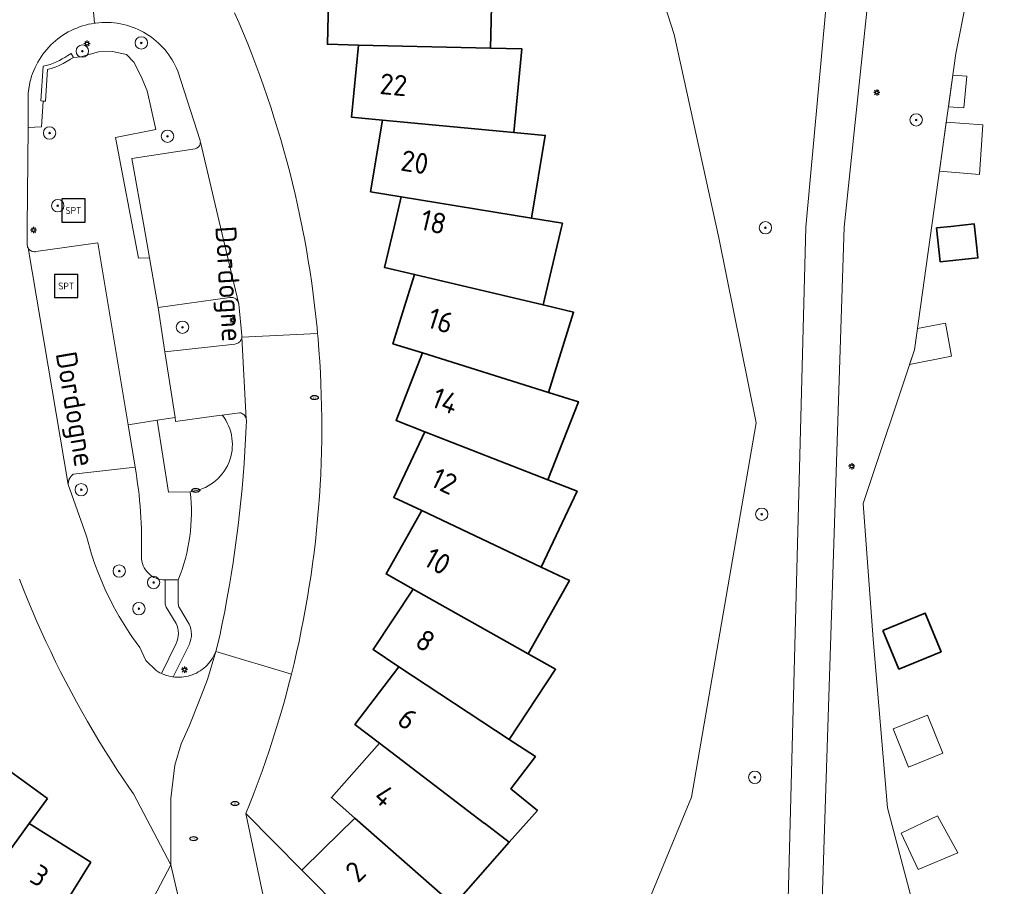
# Model space of a CAD drawing. Header units: metres. Extents: x 152610 to 160096, y 456114 to 462495.
# Tile 537 of 656: x 158312 to 158375, y 460707 to 460763. Entities that reach past the tile are written whole.
import ezdxf
from ezdxf.enums import TextEntityAlignment as Align

# ---------------------------------------------------------------- set-up
doc = ezdxf.new("R2010")
doc.units = ezdxf.units.M
doc.header["$LTSCALE"] = 0.5
doc.layers.get('0').update_dxf_attribs({"linetype": 'CONTINUOUS'})
for name, color, linetype, lineweight in [('B-PV-GR-BEPLANTING_CULTUUR_BOSPLANTSOEN-GV', 251, 'CONTINUOUS', 18), ('B-PV-GR-BOOM-S', 251, 'CONTINUOUS', 25), ('B-PV-IE-MEUBILAIR-S', 251, 'CONTINUOUS', 25), ('B-PV-IE-MEUBILAIR_WEGMEUBILAIR-S', 251, 'CONTINUOUS', 25), ('B-PV-IE-TERREINAFSCHEIDING_KUNSTMATIG_MUUR-GV', 251, 'CONTINUOUS', 18), ('B-PV-OG-BEBOUWING-GV', 6, 'CONTINUOUS', 35), ('B-PV-OG-BEBOUWING-T18', 1, 'CONTINUOUS', 18), ('B-PV-OG-BEBOUWING_SCHUUR-GV', 251, 'CONTINUOUS', 18), ('B-PV-OG-TERREIN_BEGROEID-GV', 251, 'CONTINUOUS', 18), ('B-PV-OG-TOPOGRAFIE-T18', 1, 'CONTINUOUS', 18), ('B-PV-VH-HALFVERHARDING_GRAVEL-GV', 251, 'CONTINUOUS', 18), ('B-PV-VH-HALFVERHARDING_GRIND-GV', 251, 'CONTINUOUS', 18), ('B-PV-VH-ONVERHARD_ZAND-GV', 251, 'CONTINUOUS', 18), ('B-PV-VH-OPENVERHARDING_BETONSTRAATSTEEN-GV', 251, 'CONTINUOUS', 18), ('B-PV-VH-OPENVERHARDING_STRAATBAKSTEEN-GV', 251, 'CONTINUOUS', 18)]:
    doc.layers.add(name, color=color, linetype=linetype, lineweight=lineweight)
doc.styles.add('NLCS-ISO', font='NLCS-ISO.ttf')
doc.styles.add('NLCS-ISO-M750-T18', font='NLCS-ISO.ttf', dxfattribs={"height": 1.35})

# ---------------------------------------------------------------- blocks, each defined once
blk = doc.blocks.new('SIE-MEUBILAIR_PAAL_LICHTMAST-SO')
for points in [[(-0.62, 0), (-1, 0)], [(-0.71, 0.71), (-0.44, 0.44)], [(0, 1), (0, 0.62)], [(0.44, 0.44), (0.71, 0.71)], [(1, 0), (0.62, 0)], [(-0.71, -0.71), (-0.44, -0.44)], [(0, -0.62), (0, -1)], [(0.44, -0.44), (0.71, -0.71)]]:
    blk.add_lwpolyline(points)
blk.add_circle((0, 0), 0.5)
blk = doc.blocks.new('SIE-MEUBILAIR_PUT_RIOOLPUT-SO')
blk.add_ellipse((0, 0), major_axis=(1.25, 0), ratio=0.54)
at = {"style": 'NLCS-ISO'}
blk.add_text('ri', height=0.75, dxfattribs=at).set_placement((-0.04, 0.07), align=Align.MIDDLE_CENTER)
blk = doc.blocks.new('SIE-WEG_SPEELTOESTEL-SO')
at = {"flags": 128}
blk.add_lwpolyline([(-3.75, -3.75), (3.75, -3.75), (3.75, 3.75), (-3.75, 3.75)], close=True, dxfattribs=at)
at = {"style": 'NLCS-ISO'}
blk.add_text('SPT', height=2.25, dxfattribs=at).set_placement((0, 0), align=Align.MIDDLE_CENTER)
blk = doc.blocks.new('SGR-BOOM_GBKN-SO')
at = {"linetype": 'ByBlock', "lineweight": 18}
h = blk.add_hatch(color=0, dxfattribs=at)
h.dxf.hatch_style = 1
edge = h.paths.add_edge_path()
edge.add_arc((0, 0), 0.25, 0, 360)
at = {"color": 0, "linetype": 'ByBlock', "lineweight": 18}
for radius in [2, 0.25]:
    blk.add_circle((0, 0), radius, dxfattribs=at)
at = {"color": 0, "linetype": 'ByBlock', "lineweight": 18, "style": 'NLCS-ISO'}
blk.add_attdef('SOORT', (2.5, 0), '', height=1.5, dxfattribs=at)

msp = doc.modelspace()

# ---------------------------------------------------------------- linework, layer by layer
at = {"layer": 'B-PV-GR-BEPLANTING_CULTUUR_BOSPLANTSOEN-GV', "flags": 128}
for points in [[(158348.684, 460779.079), (158354.034, 460762.443), (158356.911, 460749.301), (158359.326, 460737.339), (158355.158, 460713.148), (158347.757, 460695.256)], [(158360.647, 460677.888), (158362.535, 460749.999), (158365.129, 460778.242)], [(158367.98, 460778.353), (158365.022, 460749.999), (158362.635, 460676.763)], [(158372.391, 460695.173), (158367.819, 460712.464), (158366.896, 460723.365), (158366.249, 460732.132), (158369.562, 460742.059), (158372.226, 460761.211), (158375.363, 460776.933)], [(158332.745, 460705.637), (158329.98, 460708.44), (158326.366, 460712.104), (158327.992, 460704.314)]]:
    msp.add_lwpolyline(points, dxfattribs=at)
at = {"layer": 'B-PV-IE-TERREINAFSCHEIDING_KUNSTMATIG_MUUR-GV', "flags": 128}
msp.add_lwpolyline([(158313.403, 460758.131), (158313.546, 460760.175), (158313.616, 460760.198), (158313.78, 460760.249), (158314.037, 460760.333), (158314.261, 460760.42), (158314.552, 460760.565), (158314.815, 460760.714), (158315.029, 460760.844), (158315.224, 460760.963), (158315.068, 460761.219), (158314.856, 460761.083), (158314.665, 460760.967), (158314.49, 460760.864), (158314.322, 460760.77), (158314.133, 460760.68), (158313.927, 460760.593), (158313.712, 460760.515), (158313.541, 460760.47), (158313.26, 460760.397), (158313.104, 460758.152), (158313.255, 460758.142)], close=True, dxfattribs=at)
at = {"layer": 'B-PV-OG-BEBOUWING-GV', "flags": 128}
for points in [[(158342.161, 460761.569), (158342.287, 460766.995), (158340.262, 460766.9), (158331.737, 460766.498), (158331.63, 460761.81), (158333.629, 460761.764)], [(158342.161, 460761.569), (158333.629, 460761.764), (158333.192, 460757.096), (158335.183, 460756.91), (158343.681, 460756.116), (158344.187, 460761.522)], [(158343.681, 460756.116), (158335.183, 460756.91), (158334.421, 460752.283), (158336.395, 460751.958), (158344.817, 460750.573), (158345.698, 460755.927)], [(158344.817, 460750.573), (158336.395, 460751.958), (158335.93, 460750), (158335.312, 460747.395), (158337.258, 460746.933), (158345.562, 460744.963), (158346.757, 460750), (158346.815, 460750.244)], [(158370.992, 460749.939), (158371.224, 460747.75), (158373.653, 460748.008), (158373.584, 460748.665), (158373.421, 460750.197), (158371.9, 460750.035)], [(158345.562, 460744.963), (158337.258, 460746.933), (158335.859, 460742.458), (158337.768, 460741.861), (158345.915, 460739.316), (158347.533, 460744.495)], [(158345.915, 460739.316), (158337.768, 460741.861), (158336.059, 460737.493), (158337.922, 460736.765), (158345.87, 460733.657), (158347.847, 460738.712)], [(158345.87, 460733.657), (158337.922, 460736.765), (158335.912, 460732.527), (158337.719, 460731.669), (158345.43, 460728.014), (158347.757, 460732.919)], [(158345.43, 460728.014), (158337.719, 460731.669), (158335.419, 460727.583), (158337.16, 460726.602), (158344.599, 460722.416), (158347.261, 460727.146)], [(158344.599, 460722.416), (158337.16, 460726.602), (158334.581, 460722.685), (158336.25, 460721.585), (158343.378, 460716.888), (158346.365, 460721.422)], [(158367.523, 460723.928), (158368.551, 460721.425), (158371.281, 460722.547), (158370.253, 460725.05)], [(158334.991, 460716.644), (158341.772, 460711.459), (158341.773, 460711.462), (158343.381, 460710.232), (158345.192, 460712.287), (158343.475, 460713.69), (158345.068, 460715.775), (158343.378, 460716.888), (158336.25, 460721.585), (158333.402, 460717.858)], [(158341.772, 460711.459), (158334.991, 460716.644), (158331.89, 460713.124), (158333.39, 460711.803), (158339.794, 460706.163), (158343.381, 460710.232), (158341.773, 460711.462)], [(158313.538, 460713.064), (158309.735, 460715.821), (158304.245, 460709.266), (158302.943, 460707.711), (158307.346, 460704.521), (158312.363, 460711.442)], [(158316.349, 460708.957), (158312.363, 460711.442), (158307.346, 460704.521), (158306.155, 460702.878), (158310.767, 460700.003), (158315.288, 460707.258), (158315.291, 460707.257)], [(158339.794, 460706.163), (158333.39, 460711.803), (158331.359, 460709.8), (158329.98, 460708.44), (158332.745, 460705.637), (158333.664, 460704.705), (158338.8, 460699.499), (158339.056, 460699.751), (158337.633, 460701.194), (158339.642, 460703.173), (158341.314, 460704.824)]]:
    msp.add_lwpolyline(points, close=True, dxfattribs=at)
at = {"layer": 'B-PV-OG-BEBOUWING_SCHUUR-GV', "flags": 128}
for points in [[(158372.936, 460759.754), (158372.031, 460759.812), (158371.747, 460757.769), (158372.754, 460757.713)], [(158373.984, 460756.616), (158371.609, 460756.776), (158371.168, 460753.602), (158373.76, 460753.399)], [(158371.949, 460741.655), (158371.554, 460743.789), (158369.753, 460743.432), (158369.562, 460742.059), (158369.245, 460741.109)], [(158371.397, 460715.988), (158370.4, 460718.455), (158368.184, 460717.559), (158369.181, 460715.093)], [(158372.353, 460709.55), (158371.045, 460711.943), (158368.699, 460710.827), (158369.791, 460708.481)]]:
    msp.add_lwpolyline(points, close=True, dxfattribs=at)
at = {"layer": 'B-PV-OG-TERREIN_BEGROEID-GV', "flags": 128}
for points in [[(158323.418, 460755.48), (158323.414, 460755.538), (158323.402, 460755.595), (158323.4, 460755.6), (158321.96, 460760.08), (158321.881, 460760.264), (158321.795, 460760.446), (158321.702, 460760.623), (158321.602, 460760.797), (158321.495, 460760.966), (158321.381, 460761.131), (158321.261, 460761.292), (158321.135, 460761.447), (158321.002, 460761.598), (158320.863, 460761.743), (158320.719, 460761.882), (158320.57, 460762.016), (158320.415, 460762.143), (158320.255, 460762.264), (158320.091, 460762.379), (158319.922, 460762.487), (158319.749, 460762.588), (158319.571, 460762.682), (158319.391, 460762.769), (158319.207, 460762.849), (158319.02, 460762.921), (158318.83, 460762.986), (158318.638, 460763.043), (158318.444, 460763.093), (158318.248, 460763.134), (158318.05, 460763.168), (158317.851, 460763.194), (158317.652, 460763.212), (158317.451, 460763.222), (158317.251, 460763.224), (158317.051, 460763.218), (158316.85, 460763.204), (158316.651, 460763.183), (158316.589, 460763.174), (158316.391, 460763.142), (158316.195, 460763.102), (158316, 460763.054), (158315.808, 460762.998), (158315.617, 460762.935), (158315.43, 460762.864), (158315.245, 460762.785), (158315.064, 460762.7), (158314.886, 460762.607), (158314.713, 460762.507), (158314.543, 460762.401), (158314.378, 460762.287), (158314.217, 460762.167), (158314.061, 460762.041), (158313.91, 460761.909), (158313.765, 460761.771), (158313.626, 460761.627), (158313.492, 460761.478), (158313.364, 460761.323), (158313.243, 460761.164), (158313.128, 460760.999), (158313.019, 460760.831), (158312.918, 460760.658), (158312.823, 460760.481), (158312.736, 460760.301), (158312.656, 460760.117), (158312.583, 460759.93), (158312.518, 460759.741), (158312.46, 460759.549), (158312.41, 460759.354), (158312.368, 460759.159), (158312.334, 460758.961), (158312.308, 460758.762), (158312.3, 460758.69), (158312.284, 460756.425), (158313.145, 460756.483), (158313.255, 460758.142), (158313.104, 460758.152), (158313.26, 460760.397), (158313.541, 460760.47), (158313.712, 460760.515), (158313.927, 460760.593), (158314.133, 460760.68), (158314.322, 460760.77), (158314.49, 460760.864), (158314.665, 460760.967), (158314.856, 460761.083), (158315.068, 460761.219), (158315.224, 460760.963), (158315.692, 460761.005), (158316.829, 460761.319), (158317.741, 460761.351), (158318.645, 460761.149), (158319.109, 460760.646), (158319.602, 460759.727), (158319.977, 460758.808), (158320.543, 460756.31), (158317.927, 460755.78), (158319.427, 460747.984), (158320.127, 460748.006), (158319.778, 460750), (158319, 460754.44), (158323.08, 460755.06), (158323.136, 460755.076), (158323.19, 460755.099), (158323.239, 460755.13), (158323.284, 460755.167), (158323.324, 460755.209), (158323.357, 460755.257), (158323.384, 460755.309), (158323.403, 460755.364), (158323.415, 460755.422)], [(158325.531, 460745.445), (158325.33, 460745.45), (158320.69, 460744.79), (158321.13, 460741.93), (158325.65, 460742.44), (158325.712, 460742.449), (158325.773, 460742.466), (158325.831, 460742.491), (158325.885, 460742.523), (158325.935, 460742.562), (158325.98, 460742.606), (158326.018, 460742.656), (158326.051, 460742.71), (158326.075, 460742.768), (158326.093, 460742.828), (158326.102, 460742.891), (158326.104, 460742.954), (158326.1, 460743), (158325.91, 460745.02), (158325.847, 460745.21), (158325.714, 460745.36)]]:
    msp.add_lwpolyline(points, close=True, dxfattribs=at)
at = {"layer": 'B-PV-OG-TERREIN_BEGROEID-GV'}
for points in [[(158324.824, 460737.849, -0.588835), (158322.76, 460732.893)], [(158319.608, 460728.696, 0.051509), (158319.2, 460734.48)], [(158322.76, 460732.893, -0.126797), (158321.987, 460727.191)], [(158321.141, 460727.191, -0.420672), (158319.608, 460728.696)], [(158321.219, 460725.427, -0.096119), (158321.141, 460725.696)], [(158321.987, 460725.65, 0.092783), (158322.064, 460725.381)], [(158321.862, 460723.093, 0.225159), (158321.846, 460724.381)], [(158322.691, 460724.335, -0.224381), (158322.708, 460723.047)]]:
    msp.add_lwpolyline(points, format="xyb", dxfattribs=at)
at = {"layer": 'B-PV-OG-TERREIN_BEGROEID-GV', "flags": 128}
for points in [[(158324.41, 460722.56), (158324.67, 460723.58), (158324.834, 460724.367), (158324.989, 460725.155), (158325.137, 460725.944), (158325.277, 460726.735), (158325.41, 460727.527), (158325.534, 460728.321), (158325.65, 460729.116), (158325.759, 460729.912), (158325.859, 460730.709), (158325.952, 460731.507), (158326.036, 460732.306), (158326.113, 460733.105), (158326.182, 460733.906), (158326.243, 460734.707), (158326.295, 460735.508), (158326.34, 460736.31), (158326.377, 460737.113), (158326.39, 460737.45), (158326.392, 460737.514), (158326.385, 460737.577), (158326.371, 460737.639), (158326.349, 460737.699), (158326.32, 460737.756), (158326.284, 460737.808), (158326.242, 460737.856), (158326.194, 460737.898), (158326.141, 460737.933), (158326.084, 460737.962), (158326.024, 460737.983), (158325.962, 460737.997), (158325.94, 460738), (158324.824, 460737.849)], [(158319.2, 460734.48), (158315.2, 460734.02), (158315.189, 460734.012), (158315.178, 460734.003), (158315.167, 460733.994), (158315.157, 460733.985), (158315.146, 460733.976), (158315.136, 460733.967), (158315.126, 460733.957), (158315.116, 460733.948), (158315.106, 460733.938), (158315.097, 460733.928), (158315.087, 460733.918), (158315.078, 460733.907), (158315.069, 460733.897), (158315.06, 460733.886), (158315.052, 460733.875), (158315.043, 460733.864), (158315.035, 460733.853), (158315.027, 460733.842), (158315.019, 460733.831), (158315.011, 460733.819), (158315.004, 460733.808), (158314.996, 460733.796), (158314.989, 460733.784), (158314.982, 460733.772), (158314.976, 460733.76), (158314.969, 460733.747), (158314.963, 460733.735), (158314.96, 460733.729), (158314.957, 460733.723), (158314.951, 460733.71), (158314.946, 460733.697), (158314.94, 460733.685), (158314.935, 460733.672), (158314.93, 460733.659), (158314.925, 460733.646), (158314.921, 460733.633), (158314.917, 460733.62), (158314.913, 460733.606), (158314.909, 460733.593), (158314.905, 460733.58), (158314.902, 460733.566), (158314.899, 460733.553), (158314.896, 460733.539), (158314.893, 460733.525), (158314.891, 460733.512), (158314.889, 460733.498), (158314.887, 460733.484), (158314.885, 460733.471), (158314.883, 460733.457), (158314.882, 460733.443), (158314.881, 460733.429), (158314.881, 460733.415), (158314.88, 460733.402), (158314.88, 460733.388), (158314.88, 460733.374), (158314.88, 460733.36)], [(158314.88, 460733.36), (158316.06, 460730.01), (158316.163, 460729.622), (158316.273, 460729.236), (158316.391, 460728.852), (158316.516, 460728.471), (158316.523, 460728.45), (158316.649, 460728.093), (158316.79, 460727.716), (158316.938, 460727.343), (158317.093, 460726.973), (158317.256, 460726.607), (158317.426, 460726.243), (158317.603, 460725.883), (158317.788, 460725.527), (158317.979, 460725.174), (158318.178, 460724.825), (158318.383, 460724.48), (158318.595, 460724.139), (158318.814, 460723.803), (158319.04, 460723.471), (158319.272, 460723.144), (158319.511, 460722.821), (158319.514, 460722.817), (158319.905, 460721.983), (158320.564, 460721.339), (158320.685, 460721.262), (158320.81, 460721.192), (158320.905, 460721.146), (158321.862, 460723.093)], [(158321.141, 460725.696), (158321.141, 460727.191)], [(158321.987, 460727.191), (158321.987, 460725.65)], [(158321.846, 460724.381), (158321.219, 460725.427)], [(158322.064, 460725.381), (158322.691, 460724.335)], [(158322.708, 460723.047), (158321.663, 460720.923), (158321.768, 460720.91), (158321.911, 460720.901), (158322.055, 460720.9), (158322.198, 460720.907), (158322.341, 460720.922), (158322.483, 460720.944), (158322.623, 460720.975), (158322.761, 460721.013), (158322.897, 460721.06), (158323.03, 460721.113), (158323.16, 460721.174), (158323.286, 460721.242), (158323.409, 460721.317), (158323.527, 460721.399), (158323.64, 460721.487), (158323.748, 460721.581), (158323.851, 460721.681), (158323.948, 460721.787), (158324.039, 460721.898), (158324.124, 460722.014), (158324.202, 460722.134), (158324.273, 460722.259), (158324.337, 460722.387), (158324.394, 460722.519), (158324.41, 460722.56)], [(158322.773, 460703.312), (158321.504, 460708.768), (158319.53, 460705.01)]]:
    msp.add_lwpolyline(points, dxfattribs=at)
at = {"layer": 'B-PV-VH-HALFVERHARDING_GRAVEL-GV', "flags": 128}
for points in [[(158365.129, 460778.242), (158362.535, 460749.999), (158360.647, 460677.888)], [(158362.635, 460676.763), (158365.022, 460749.999), (158367.98, 460778.353)]]:
    msp.add_lwpolyline(points, dxfattribs=at)
at = {"layer": 'B-PV-VH-HALFVERHARDING_GRIND-GV', "flags": 128}
for points in [[(158320.637, 460737.512), (158318.746, 460737.221), (158319.2, 460734.48)], [(158322.76, 460732.893), (158321.35, 460732.87), (158320.637, 460737.512)], [(158321.141, 460727.191), (158321.987, 460727.191)]]:
    msp.add_lwpolyline(points, dxfattribs=at)
at = {"layer": 'B-PV-VH-HALFVERHARDING_GRIND-GV'}
for points in [[(158319.2, 460734.48, -0.051509), (158319.608, 460728.696)], [(158321.987, 460727.191, 0.126797), (158322.76, 460732.893)], [(158319.608, 460728.696, 0.420672), (158321.141, 460727.191)]]:
    msp.add_lwpolyline(points, format="xyb", dxfattribs=at)
at = {"layer": 'B-PV-VH-ONVERHARD_ZAND-GV', "flags": 128}
msp.add_lwpolyline([(158321.782, 460737.688), (158321.13, 460741.93), (158320.69, 460744.79), (158320.127, 460748.006), (158319.427, 460747.984), (158317.927, 460755.78), (158320.543, 460756.31), (158319.977, 460758.808), (158319.602, 460759.727), (158319.109, 460760.646), (158318.645, 460761.149), (158317.741, 460761.351), (158316.829, 460761.319), (158315.692, 460761.005), (158315.224, 460760.963), (158315.029, 460760.844), (158314.815, 460760.714), (158314.552, 460760.565), (158314.261, 460760.42), (158314.037, 460760.333), (158313.78, 460760.249), (158313.616, 460760.198), (158313.546, 460760.175), (158313.403, 460758.131), (158313.255, 460758.142), (158313.145, 460756.483), (158312.284, 460756.425), (158312.238, 460750), (158312.23, 460748.89), (158312.232, 460748.829), (158312.242, 460748.768), (158312.26, 460748.709), (158312.286, 460748.653), (158312.318, 460748.601), (158312.357, 460748.554), (158312.402, 460748.511), (158312.452, 460748.475), (158312.506, 460748.446), (158312.564, 460748.424), (158312.623, 460748.41), (158312.685, 460748.404), (158312.746, 460748.406), (158312.78, 460748.41), (158316.8, 460748.97), (158318.746, 460737.221), (158320.637, 460737.512)], close=True, dxfattribs=at)
for points in [[(158321.141, 460727.191), (158321.141, 460725.696)], [(158321.987, 460725.65), (158321.987, 460727.191), (158321.141, 460727.191)], [(158321.219, 460725.427), (158321.846, 460724.381)], [(158322.691, 460724.335), (158322.064, 460725.381)], [(158321.862, 460723.093), (158320.905, 460721.146), (158320.94, 460721.129), (158321.072, 460721.074), (158321.207, 460721.025), (158321.345, 460720.985), (158321.484, 460720.952), (158321.626, 460720.927), (158321.663, 460720.923), (158322.708, 460723.047)]]:
    msp.add_lwpolyline(points, dxfattribs=at)
at = {"layer": 'B-PV-VH-ONVERHARD_ZAND-GV'}
for points in [[(158321.141, 460725.696, 0.096119), (158321.219, 460725.427)], [(158322.064, 460725.381, -0.092783), (158321.987, 460725.65)], [(158321.846, 460724.381, -0.225159), (158321.862, 460723.093)], [(158322.708, 460723.047, 0.224381), (158322.691, 460724.335)]]:
    msp.add_lwpolyline(points, format="xyb", dxfattribs=at)
at = {"layer": 'B-PV-VH-OPENVERHARDING_BETONSTRAATSTEEN-GV', "flags": 128}
for points in [[(158311.728, 460727.241), (158311.995, 460726.563), (158312.269, 460725.888), (158312.55, 460725.216), (158312.839, 460724.547), (158313.135, 460723.881), (158313.439, 460723.219), (158313.749, 460722.56), (158314.067, 460721.905), (158314.392, 460721.253), (158314.724, 460720.604), (158315.064, 460719.96), (158315.41, 460719.319), (158315.764, 460718.682), (158316.124, 460718.049), (158316.491, 460717.42), (158316.865, 460716.795), (158317.246, 460716.174), (158317.634, 460715.557), (158318.029, 460714.945), (158318.43, 460714.337), (158318.838, 460713.733), (158319.094, 460713.361), (158321.504, 460708.768), (158321.504, 460710.562), (158321.504, 460713.074), (158321.773, 460715.228), (158322.186, 460716.598), (158322.688, 460717.74), (158323.317, 460719.322), (158323.89, 460720.758), (158324.41, 460722.56), (158324.394, 460722.519), (158324.337, 460722.387), (158324.273, 460722.259), (158324.202, 460722.134), (158324.124, 460722.014), (158324.039, 460721.898), (158323.948, 460721.787), (158323.851, 460721.681), (158323.748, 460721.581), (158323.64, 460721.487), (158323.527, 460721.399), (158323.409, 460721.317), (158323.286, 460721.242), (158323.16, 460721.174), (158323.03, 460721.113), (158322.897, 460721.06), (158322.761, 460721.013), (158322.623, 460720.975), (158322.483, 460720.944), (158322.341, 460720.922), (158322.198, 460720.907), (158322.055, 460720.9), (158321.911, 460720.901), (158321.768, 460720.91), (158321.663, 460720.923), (158321.626, 460720.927), (158321.484, 460720.952), (158321.345, 460720.985), (158321.207, 460721.025), (158321.072, 460721.074), (158320.94, 460721.129), (158320.905, 460721.146), (158320.81, 460721.192), (158320.685, 460721.262), (158320.564, 460721.339), (158319.905, 460721.983), (158319.514, 460722.817), (158319.511, 460722.821), (158319.272, 460723.144), (158319.04, 460723.471), (158318.814, 460723.803), (158318.595, 460724.139), (158318.383, 460724.48), (158318.178, 460724.825), (158317.979, 460725.174), (158317.788, 460725.527), (158317.603, 460725.883), (158317.426, 460726.243), (158317.256, 460726.607), (158317.093, 460726.973), (158316.938, 460727.343), (158316.79, 460727.716), (158316.649, 460728.093), (158316.523, 460728.45), (158316.516, 460728.471), (158316.391, 460728.852), (158316.273, 460729.236), (158316.163, 460729.622), (158316.06, 460730.01), (158314.88, 460733.36), (158312.286, 460748.653), (158312.26, 460748.709), (158312.242, 460748.768), (158312.232, 460748.829), (158312.23, 460748.89), (158312.238, 460750), (158312.284, 460756.425), (158312.3, 460758.69), (158312.308, 460758.762), (158312.334, 460758.961), (158312.368, 460759.159), (158312.41, 460759.354), (158312.46, 460759.549), (158312.518, 460759.741), (158312.583, 460759.93), (158312.656, 460760.117), (158312.736, 460760.301), (158312.823, 460760.481), (158312.918, 460760.658), (158313.019, 460760.831), (158313.128, 460760.999), (158313.243, 460761.164), (158313.364, 460761.323), (158313.492, 460761.478), (158313.626, 460761.627), (158313.765, 460761.771), (158313.91, 460761.909), (158314.061, 460762.041), (158314.217, 460762.167), (158314.378, 460762.287), (158314.543, 460762.401), (158314.713, 460762.507), (158314.886, 460762.607), (158315.064, 460762.7), (158315.245, 460762.785), (158315.43, 460762.864), (158315.617, 460762.935), (158315.808, 460762.998), (158316, 460763.054), (158316.195, 460763.102), (158316.391, 460763.142), (158316.589, 460763.174), (158315.177, 460779.33)], [(158315.177, 460779.33), (158316.589, 460763.174), (158316.651, 460763.183), (158316.85, 460763.204), (158317.051, 460763.218), (158317.251, 460763.224), (158317.451, 460763.222), (158317.652, 460763.212), (158317.851, 460763.194), (158318.05, 460763.168), (158318.248, 460763.134), (158318.444, 460763.093), (158318.638, 460763.043), (158318.83, 460762.986), (158319.02, 460762.921), (158319.207, 460762.849), (158319.391, 460762.769), (158319.571, 460762.682), (158319.749, 460762.588), (158319.922, 460762.487), (158320.091, 460762.379), (158320.255, 460762.264), (158320.415, 460762.143), (158320.57, 460762.016), (158320.719, 460761.882), (158320.863, 460761.743), (158321.002, 460761.598), (158321.135, 460761.447), (158321.261, 460761.292), (158321.381, 460761.131), (158321.495, 460760.966), (158321.602, 460760.797), (158321.702, 460760.623), (158321.795, 460760.446), (158321.881, 460760.264), (158321.96, 460760.08), (158323.4, 460755.6), (158323.402, 460755.595), (158323.414, 460755.538), (158323.418, 460755.48), (158324.729, 460750), (158325.91, 460745.02), (158326.1, 460743), (158326.104, 460742.954), (158326.102, 460742.891), (158330.99, 460743.124), (158330.957, 460743.489), (158330.883, 460744.214), (158330.801, 460744.937), (158330.711, 460745.659), (158330.613, 460746.381), (158330.507, 460747.101), (158330.393, 460747.82), (158330.271, 460748.538), (158330.142, 460749.254), (158330.004, 460749.969), (158329.998, 460750), (158329.852, 460750.713), (158329.699, 460751.425), (158329.538, 460752.134), (158329.369, 460752.842), (158329.192, 460753.548), (158329.008, 460754.253), (158328.816, 460754.955), (158328.616, 460755.654), (158328.408, 460756.352), (158328.193, 460757.047), (158327.97, 460757.74), (158327.74, 460758.431), (158327.502, 460759.118), (158327.256, 460759.803), (158327.003, 460760.486), (158326.743, 460761.165), (158326.475, 460761.842), (158326.199, 460762.516), (158325.916, 460763.186), (158325.626, 460763.854)], [(158324.824, 460737.849), (158324.281, 460737.775), (158321.82, 460737.44), (158321.782, 460737.688), (158320.637, 460737.512)], [(158320.637, 460737.512), (158321.35, 460732.87), (158322.76, 460732.893)], [(158327.992, 460704.314), (158326.366, 460712.104), (158326.637, 460712.78), (158326.901, 460713.458), (158327.157, 460714.14), (158327.405, 460714.824), (158327.646, 460715.511), (158327.88, 460716.2), (158328.106, 460716.892), (158328.324, 460717.587), (158328.535, 460718.283), (158328.738, 460718.983), (158328.933, 460719.684), (158329.121, 460720.387), (158329.301, 460721.093), (158324.41, 460722.56), (158323.89, 460720.758), (158323.317, 460719.322), (158322.688, 460717.74), (158322.186, 460716.598), (158321.773, 460715.228), (158321.504, 460713.074), (158321.504, 460710.562), (158321.504, 460708.768), (158322.773, 460703.312)]]:
    msp.add_lwpolyline(points, dxfattribs=at)
for points in [[(158324.729, 460750), (158323.418, 460755.48), (158323.415, 460755.422), (158323.403, 460755.364), (158323.384, 460755.309), (158323.357, 460755.257), (158323.324, 460755.209), (158323.284, 460755.167), (158323.239, 460755.13), (158323.19, 460755.099), (158323.136, 460755.076), (158323.08, 460755.06), (158319, 460754.44), (158319.778, 460750), (158320.127, 460748.006), (158320.69, 460744.79), (158325.33, 460745.45), (158325.531, 460745.445), (158325.714, 460745.36), (158325.847, 460745.21), (158325.91, 460745.02)], [(158324.41, 460722.56), (158329.301, 460721.093), (158329.473, 460721.8), (158329.637, 460722.509), (158329.794, 460723.22), (158329.942, 460723.933), (158330.083, 460724.647), (158330.216, 460725.363), (158330.341, 460726.08), (158330.458, 460726.798), (158330.568, 460727.518), (158330.669, 460728.239), (158330.763, 460728.961), (158330.848, 460729.684), (158330.926, 460730.407), (158330.995, 460731.132), (158331.057, 460731.857), (158331.111, 460732.583), (158331.156, 460733.31), (158331.194, 460734.037), (158331.224, 460734.764), (158331.245, 460735.492), (158331.259, 460736.22), (158331.265, 460736.948), (158331.263, 460737.676), (158331.253, 460738.403), (158331.234, 460739.131), (158331.208, 460739.859), (158331.174, 460740.586), (158331.131, 460741.313), (158331.081, 460742.039), (158331.023, 460742.764), (158330.99, 460743.124), (158326.102, 460742.891), (158326.385, 460737.577), (158326.392, 460737.514), (158326.39, 460737.45), (158326.377, 460737.113), (158326.34, 460736.31), (158326.295, 460735.508), (158326.243, 460734.707), (158326.182, 460733.906), (158326.113, 460733.105), (158326.036, 460732.306), (158325.952, 460731.507), (158325.859, 460730.709), (158325.759, 460729.912), (158325.65, 460729.116), (158325.534, 460728.321), (158325.41, 460727.527), (158325.277, 460726.735), (158325.137, 460725.944), (158324.989, 460725.155), (158324.834, 460724.367), (158324.67, 460723.58)], [(158321.13, 460741.93), (158321.782, 460737.688), (158321.82, 460737.44), (158324.281, 460737.775), (158324.824, 460737.849), (158325.94, 460738), (158325.962, 460737.997), (158326.024, 460737.983), (158326.084, 460737.962), (158326.141, 460737.933), (158326.194, 460737.898), (158326.242, 460737.856), (158326.284, 460737.808), (158326.32, 460737.756), (158326.349, 460737.699), (158326.371, 460737.639), (158326.385, 460737.577), (158326.102, 460742.891), (158326.093, 460742.828), (158326.075, 460742.768), (158326.051, 460742.71), (158326.018, 460742.656), (158325.98, 460742.606), (158325.935, 460742.562), (158325.885, 460742.523), (158325.831, 460742.491), (158325.773, 460742.466), (158325.712, 460742.449), (158325.65, 460742.44)]]:
    msp.add_lwpolyline(points, close=True, dxfattribs=at)
at = {"layer": 'B-PV-VH-OPENVERHARDING_BETONSTRAATSTEEN-GV'}
msp.add_lwpolyline([(158322.76, 460732.893, 0.588835), (158324.824, 460737.849)], format="xyb", dxfattribs=at)
at = {"layer": 'B-PV-VH-OPENVERHARDING_STRAATBAKSTEEN-GV', "flags": 128}
msp.add_lwpolyline([(158312.286, 460748.653), (158314.88, 460733.36), (158314.88, 460733.374), (158314.88, 460733.388), (158314.88, 460733.402), (158314.881, 460733.415), (158314.881, 460733.429), (158314.882, 460733.443), (158314.883, 460733.457), (158314.885, 460733.471), (158314.887, 460733.484), (158314.889, 460733.498), (158314.891, 460733.512), (158314.893, 460733.525), (158314.896, 460733.539), (158314.899, 460733.553), (158314.902, 460733.566), (158314.905, 460733.58), (158314.909, 460733.593), (158314.913, 460733.606), (158314.917, 460733.62), (158314.921, 460733.633), (158314.925, 460733.646), (158314.93, 460733.659), (158314.935, 460733.672), (158314.94, 460733.685), (158314.946, 460733.697), (158314.951, 460733.71), (158314.957, 460733.723), (158314.96, 460733.729), (158314.963, 460733.735), (158314.969, 460733.747), (158314.976, 460733.76), (158314.982, 460733.772), (158314.989, 460733.784), (158314.996, 460733.796), (158315.004, 460733.808), (158315.011, 460733.819), (158315.019, 460733.831), (158315.027, 460733.842), (158315.035, 460733.853), (158315.043, 460733.864), (158315.052, 460733.875), (158315.06, 460733.886), (158315.069, 460733.897), (158315.078, 460733.907), (158315.087, 460733.918), (158315.097, 460733.928), (158315.106, 460733.938), (158315.116, 460733.948), (158315.126, 460733.957), (158315.136, 460733.967), (158315.146, 460733.976), (158315.157, 460733.985), (158315.167, 460733.994), (158315.178, 460734.003), (158315.189, 460734.012), (158315.2, 460734.02), (158319.2, 460734.48), (158318.746, 460737.221), (158316.8, 460748.97), (158312.78, 460748.41), (158312.746, 460748.406), (158312.685, 460748.404), (158312.623, 460748.41), (158312.564, 460748.424), (158312.506, 460748.446), (158312.452, 460748.475), (158312.402, 460748.511), (158312.357, 460748.554), (158312.318, 460748.601)], close=True, dxfattribs=at)

# ---------------------------------------------------------------- block references
at = {"layer": 'B-PV-GR-BOOM-S', "xscale": 0.2, "yscale": 0.2, "zscale": 0.2}
for p in [(158319.603, 460761.898), (158315.793, 460761.369), (158369.668, 460756.923), (158313.676, 460756.077), (158321.296, 460755.866), (158314.204, 460751.379), (158359.927, 460749.956), (158322.263, 460743.521), (158315.721, 460733.023), (158359.69, 460731.434), (158318.176, 460727.766), (158320.398, 460727.025), (158319.446, 460725.332), (158359.239, 460714.434)]:
    msp.add_blockref('SGR-BOOM_GBKN-SO', p, dxfattribs=at)
at = {"layer": 'B-PV-IE-MEUBILAIR-S', "xscale": 0.2, "yscale": 0.2, "zscale": 0.2}
for name, p in [('SIE-MEUBILAIR_PAAL_LICHTMAST-SO', (158316.093, 460761.846)), ('SIE-MEUBILAIR_PAAL_LICHTMAST-SO', (158367.123, 460758.696)), ('SIE-MEUBILAIR_PAAL_LICHTMAST-SO', (158312.639, 460749.805)), ('SIE-MEUBILAIR_PAAL_LICHTMAST-SO', (158325.515, 460743.983)), ('SIE-MEUBILAIR_PUT_RIOOLPUT-SO', (158330.79, 460738.98)), ('SIE-MEUBILAIR_PAAL_LICHTMAST-SO', (158365.503, 460734.536)), ('SIE-MEUBILAIR_PUT_RIOOLPUT-SO', (158323.125, 460732.978)), ('SIE-MEUBILAIR_PAAL_LICHTMAST-SO', (158322.392, 460721.393)), ('SIE-MEUBILAIR_PUT_RIOOLPUT-SO', (158325.66, 460712.74)), ('SIE-MEUBILAIR_PUT_RIOOLPUT-SO', (158322.98, 460710.47))]:
    msp.add_blockref(name, p, dxfattribs=at)
at = {"layer": 'B-PV-IE-MEUBILAIR_WEGMEUBILAIR-S', "xscale": 0.2, "yscale": 0.2, "zscale": 0.2}
for p in [(158315.215, 460751.072), (158314.748, 460746.188)]:
    msp.add_blockref('SIE-WEG_SPEELTOESTEL-SO', p, dxfattribs=at)

# ---------------------------------------------------------------- texts
at = {"layer": 'B-PV-OG-BEBOUWING-T18', "style": 'NLCS-ISO-M750-T18'}
for s, rotation, p in [('22', 354.7, (158335.9, 460759.197)), ('20', 350.7, (158337.269, 460754.19)), ('18', 346.7, (158338.485, 460750.333)), ('16', 342.6, (158338.945, 460743.95)), ('14', 338.6, (158339.242, 460738.766)), ('12', 334.6, (158339.176, 460733.574)), ('10', 330.6, (158338.748, 460728.4)), ('8', 326.7, (158337.959, 460723.269)), ('6', 322.6, (158336.812, 460718.204)), ('4', 318.6, (158335.316, 460713.231)), ('3', 328.1, (158313.033, 460708.078)), ('2', 44.6, (158333.44, 460708.341))]:
    msp.add_text(s, height=1.35, rotation=rotation, dxfattribs=at).set_placement(p, align=Align.MIDDLE)
at = {"layer": 'B-PV-OG-TOPOGRAFIE-T18', "style": 'NLCS-ISO-M750-T18'}
for rotation, p in [(273.4, (158325.078, 460746.309)), (279.6, (158315.155, 460738.201))]:
    msp.add_text('Dordogne', height=1.35, rotation=rotation, dxfattribs=at).set_placement(p, align=Align.MIDDLE)

doc.saveas('drawing.dxf')
